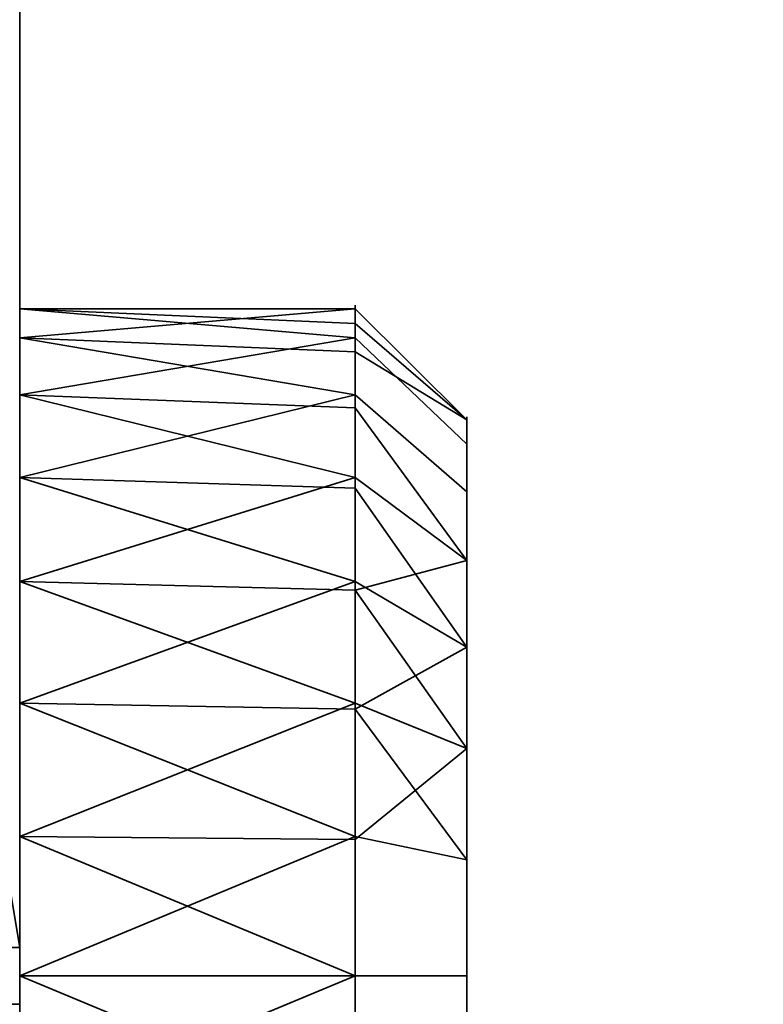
# Model space of a CAD drawing. Header units: millimetres. Extents: x -527 to 5177, y -116 to 161.
# Tile 605 of 656: x 1899.5 to 1902.83, y -15.63 to -11.22. Entities that reach past the tile are written whole.
import ezdxf

# ---------------------------------------------------------------- set-up
doc = ezdxf.new("R2010")
doc.units = ezdxf.units.MM
doc.layers.add('151', color=7, linetype='Continuous', true_color=0xffffff)

# ---------------------------------------------------------------- blocks, each defined once
blk = doc.blocks.new('UG_SURFACE_119')
at = {"layer": '151', "color": 252, "linetype": 'Continuous', "lineweight": 35}
for points in [[(1070.0001, -9.3, 2075.2499), (1070.0001, -26.22, 2075.2499), (1929.9999, -26.22, 2075.2499), (1929.9999, -9.3, 2075.2499)], [(1071.4999, -9.3, 2073.75), (1928.5001, -9.3, 2073.75), (1928.5001, -26.22, 2073.75), (1071.4999, -26.22, 2073.75)]]:
    blk.add_3dface(points, dxfattribs=at)
blk = doc.blocks.new('UG_SURFACE_122')
at = {"layer": '151', "color": 252, "linetype": 'Continuous', "lineweight": 35}
for points in [[(1897.5, -22, 1766.25), (1899.5, -22, 1766.25), (1899.5, -9, 1766.25), (1897.5, -9, 1766.25)], [(1897.5, -9, 1757.25), (1899.5, -9, 1757.25), (1899.5, -22, 1757.25), (1897.5, -22, 1757.25)], [(1899.5, -9, 1766.25), (1899.5, -22, 1766.25), (1899.5, -16.1237, 1764.6844), (1899.5, -14.8763, 1764.6844)], [(1899.5, -9, 1757.25), (1899.5, -9, 1766.25), (1899.5, -12.5164, 1762.0636), (1899.5, -12.6468, 1760.8229)], [(1899.5, -14.8763, 1764.6844), (1899.5, -13.7366, 1764.1771), (1899.5, -9, 1766.25)], [(1899.5, -9, 1766.25), (1899.5, -12.9019, 1763.25), (1899.5, -12.5164, 1762.0636)], [(1899.5, -12.6468, 1760.8229), (1899.5, -13.2706, 1759.7426), (1899.5, -9, 1757.25)], [(1899.5, -13.7366, 1764.1771), (1899.5, -12.9019, 1763.25), (1899.5, -9, 1766.25)], [(1899.5, -13.2706, 1759.7426), (1899.5, -14.2798, 1759.0094), (1899.5, -9, 1757.25)], [(1899.5, -22, 1757.25), (1899.5, -9, 1757.25), (1899.5, -15.5, 1758.75), (1899.5, -16.7202, 1759.0094)], [(1899.5, -14.2798, 1759.0094), (1899.5, -15.5, 1758.75), (1899.5, -9, 1757.25)], [(1899.5, -12.5164, 1762.0636), (1901, -12.5816, 1762.0567), (1901, -12.5164, 1761.4365)], [(1901, -12.5164, 1761.4365), (1899.5, -12.6468, 1760.8229), (1899.5, -12.5164, 1762.0636)], [(1901, -12.6468, 1762.6771), (1899.5, -12.5164, 1762.0636), (1899.5, -12.9019, 1763.25)], [(1901, -12.6468, 1762.6771), (1901, -12.5816, 1762.0567), (1899.5, -12.5164, 1762.0636)], [(1901, -12.5164, 1761.4365), (1901, -12.7092, 1760.8432), (1899.5, -12.6468, 1760.8229)], [(1901.5, -13.0137, 1761.4887), (1901, -12.5164, 1761.4365), (1901, -12.5816, 1762.0567)], [(1901, -12.7092, 1760.8432), (1901, -12.5164, 1761.4365), (1901.5, -13.0137, 1761.4887)], [(1901, -12.5816, 1762.0567), (1901, -12.6468, 1762.6771), (1901.5, -13.1224, 1762.5226), (1901.5, -13.0137, 1761.4887)], [(1899.5, -13.2706, 1759.7426), (1899.5, -12.6468, 1760.8229), (1901, -12.9019, 1760.25)], [(1899.5, -12.6468, 1760.8229), (1901, -12.7092, 1760.8432), (1901, -12.9019, 1760.25)], [(1899.5, -12.9019, 1763.25), (1901, -12.9587, 1763.2172), (1901, -12.6468, 1762.6771)], [(1901.5, -13.6421, 1763.4228), (1901.5, -13.1224, 1762.5226), (1901, -12.6468, 1762.6771), (1901, -12.9587, 1763.2172)], [(1901.5, -13.0137, 1761.4887), (1901.5, -13.3349, 1760.5), (1901, -12.9019, 1760.25), (1901, -12.7092, 1760.8432)], [(1899.5, -12.9019, 1763.25), (1899.5, -13.7366, 1764.1771), (1901, -13.2706, 1763.7573)], [(1901, -13.2706, 1763.7573), (1901, -12.9587, 1763.2172), (1899.5, -12.9019, 1763.25)], [(1901, -12.9019, 1760.25), (1901, -13.3193, 1759.7865), (1899.5, -13.2706, 1759.7426)], [(1901, -13.3193, 1759.7865), (1901, -12.9019, 1760.25), (1901.5, -13.3349, 1760.5), (1901.5, -14.0305, 1759.7275)], [(1901, -12.9587, 1763.2172), (1901, -13.2706, 1763.7573), (1901.5, -13.6421, 1763.4228)], [(1901.5, -13.3349, 1760.5), (1901.5, -13.0137, 1761.4887), (1901.5, -13.1224, 1762.5226), (1901.5, -15.5, 1761.75)], [(1901.5, -13.1224, 1762.5226), (1901.5, -13.6421, 1763.4228), (1901.5, -14.4832, 1764.0339), (1901.5, -15.5, 1761.75)], [(1899.5, -13.2706, 1759.7426), (1901, -13.3193, 1759.7865), (1901, -13.7366, 1759.323)], [(1901, -13.7366, 1759.323), (1899.5, -14.2798, 1759.0094), (1899.5, -13.2706, 1759.7426)], [(1899.5, -13.7366, 1764.1771), (1901, -13.7752, 1764.124), (1901, -13.2706, 1763.7573)], [(1901.5, -13.6421, 1763.4228), (1901, -13.2706, 1763.7573), (1901, -13.7752, 1764.124)], [(1901.5, -14.0305, 1759.7275), (1901, -13.7366, 1759.323), (1901, -13.3193, 1759.7865)], [(1901.5, -15.5, 1761.75), (1901.5, -14.9802, 1759.3046), (1901.5, -14.0305, 1759.7275), (1901.5, -13.3349, 1760.5)], [(1901, -13.7752, 1764.124), (1901, -14.2798, 1764.4906), (1901.5, -14.4832, 1764.0339), (1901.5, -13.6421, 1763.4228)], [(1901, -14.2798, 1764.4906), (1899.5, -13.7366, 1764.1771), (1899.5, -14.8763, 1764.6844)], [(1901, -14.2798, 1764.4906), (1901, -13.7752, 1764.124), (1899.5, -13.7366, 1764.1771)], [(1901, -13.7366, 1759.323), (1901, -14.3065, 1759.0692), (1899.5, -14.2798, 1759.0094)], [(1901, -14.3065, 1759.0692), (1901, -13.7366, 1759.323), (1901.5, -14.0305, 1759.7275), (1901.5, -14.9802, 1759.3046)], [(1899.2102, -14.0959, 1752.1327), (1899.4238, -15.373, 1752.1327), (1899.5, -15.373, 1751.75), (1899.2835, -14.0788, 1751.75)], [(1899.2835, -14.0788, 1749.75), (1899.5, -15.373, 1749.75), (1899.4238, -15.373, 1749.3674), (1899.2102, -14.0959, 1749.3674)], [(1899.2835, -14.0788, 1771.75), (1899.5, -15.373, 1771.75), (1899.4238, -15.373, 1771.3673), (1899.2102, -14.0959, 1771.3673)], [(1899.2102, -14.0959, 1774.1327), (1899.4238, -15.373, 1774.1327), (1899.5, -15.373, 1773.7499), (1899.2835, -14.0788, 1773.7499)], [(1899.5, -15.373, 1773.7499), (1899.5, -15.373, 1771.75), (1899.2835, -14.0788, 1771.75), (1899.2835, -14.0788, 1773.7499)], [(1899.5, -15.373, 1751.75), (1899.5, -15.373, 1749.75), (1899.2835, -14.0788, 1749.75), (1899.2835, -14.0788, 1751.75)], [(1899.5, -15.5, 1758.75), (1899.5, -14.2798, 1759.0094), (1901, -14.8763, 1758.8155)], [(1899.5, -14.2798, 1759.0094), (1901, -14.3065, 1759.0692), (1901, -14.8763, 1758.8155)], [(1899.5, -14.8763, 1764.6844), (1901, -14.8899, 1764.6203), (1901, -14.2798, 1764.4906)], [(1901.5, -14.4832, 1764.0339), (1901, -14.2798, 1764.4906), (1901, -14.8899, 1764.6203)], [(1901.5, -14.9802, 1759.3046), (1901, -14.8763, 1758.8155), (1901, -14.3065, 1759.0692)], [(1901, -14.8899, 1764.6203), (1901, -15.5, 1764.75), (1901.5, -15.5, 1764.25), (1901.5, -14.4832, 1764.0339)], [(1901.5, -14.4832, 1764.0339), (1901.5, -15.5, 1764.25), (1901.5, -16.5168, 1764.0339), (1901.5, -15.5, 1761.75)], [(1899.5, -14.8763, 1764.6844), (1899.5, -16.1237, 1764.6844), (1901, -15.5, 1764.75)], [(1901, -15.5, 1764.75), (1901, -14.8899, 1764.6203), (1899.5, -14.8763, 1764.6844)], [(1901, -14.8763, 1758.8155), (1901, -15.5, 1758.75), (1899.5, -15.5, 1758.75)], [(1901, -15.5, 1758.75), (1901, -14.8763, 1758.8155), (1901.5, -14.9802, 1759.3046), (1901.5, -15.5, 1759.25)], [(1901.5, -16.0198, 1759.3046), (1901.5, -15.5, 1759.25), (1901.5, -14.9802, 1759.3046), (1901.5, -15.5, 1761.75)], [(1899.4238, -15.373, 1774.1327), (1899.4238, -15.627, 1774.1327), (1899.5, -15.627, 1773.7499), (1899.5, -15.373, 1773.7499)], [(1899.4238, -15.627, 1771.3673), (1899.4238, -15.373, 1771.3673), (1899.5, -15.373, 1771.75), (1899.5, -15.627, 1771.75)], [(1899.4238, -15.373, 1752.1327), (1899.4238, -15.627, 1752.1327), (1899.5, -15.627, 1751.75), (1899.5, -15.373, 1751.75)], [(1899.4238, -15.627, 1749.3674), (1899.4238, -15.373, 1749.3674), (1899.5, -15.373, 1749.75), (1899.5, -15.627, 1749.75)], [(1899.5, -15.373, 1773.7499), (1899.5, -15.627, 1773.7499), (1899.5, -15.627, 1771.75), (1899.5, -15.373, 1771.75)], [(1899.5, -15.373, 1751.75), (1899.5, -15.627, 1751.75), (1899.5, -15.627, 1749.75), (1899.5, -15.373, 1749.75)], [(1899.5, -16.1237, 1764.6844), (1901, -16.1101, 1764.6203), (1901, -15.5, 1764.75)], [(1899.5, -15.5, 1758.75), (1901, -15.5, 1758.75), (1901, -16.1237, 1758.8155)], [(1901, -16.1237, 1758.8155), (1899.5, -16.7202, 1759.0094), (1899.5, -15.5, 1758.75)], [(1901.5, -16.5168, 1764.0339), (1901.5, -15.5, 1764.25), (1901, -15.5, 1764.75), (1901, -16.1101, 1764.6203)], [(1901.5, -15.5, 1759.25), (1901.5, -16.0198, 1759.3046), (1901, -16.1237, 1758.8155), (1901, -15.5, 1758.75)], [(1901.5, -16.5168, 1764.0339), (1901.5, -17.3579, 1763.4228), (1901.5, -17.8776, 1762.5226), (1901.5, -15.5, 1761.75)], [(1901.5, -17.8776, 1762.5226), (1901.5, -17.9863, 1761.4887), (1901.5, -17.6651, 1760.5), (1901.5, -15.5, 1761.75)], [(1901.5, -17.6651, 1760.5), (1901.5, -16.9695, 1759.7275), (1901.5, -16.0198, 1759.3046), (1901.5, -15.5, 1761.75)]]:
    blk.add_3dface(points, dxfattribs=at)
blk = doc.blocks.new('UG_SURFACE_147')
at = {"layer": '151', "color": 252, "linetype": 'Continuous', "lineweight": 35}
for points in [[(1897.5, -22, 331.25), (1899.5, -22, 331.25), (1899.5, -9, 331.25), (1897.5, -9, 331.25)], [(1897.5, -9, 322.25), (1899.5, -9, 322.25), (1899.5, -22, 322.25), (1897.5, -22, 322.25)], [(1899.5, -9, 331.25), (1899.5, -13.7366, 329.1771), (1899.5, -12.9019, 328.25)], [(1899.5, -9, 331.25), (1899.5, -22, 331.25), (1899.5, -16.1237, 329.6844), (1899.5, -14.8763, 329.6844)], [(1899.5, -9, 322.25), (1899.5, -12.6468, 325.8229), (1899.5, -13.2706, 324.7426)], [(1899.5, -12.9019, 328.25), (1899.5, -12.5164, 327.0636), (1899.5, -9, 331.25)], [(1899.5, -12.5164, 327.0636), (1899.5, -12.6468, 325.8229), (1899.5, -9, 322.25), (1899.5, -9, 331.25)], [(1899.5, -14.8763, 329.6844), (1899.5, -13.7366, 329.1771), (1899.5, -9, 331.25)], [(1899.5, -13.2706, 324.7426), (1899.5, -14.2798, 324.0094), (1899.5, -9, 322.25)], [(1899.5, -22, 322.25), (1899.5, -9, 322.25), (1899.5, -15.5, 323.75), (1899.5, -16.7202, 324.0094)], [(1899.5, -14.2798, 324.0094), (1899.5, -15.5, 323.75), (1899.5, -9, 322.25)], [(1899.5, -12.5164, 327.0636), (1901, -12.5816, 327.0567), (1901, -12.5164, 326.4364)], [(1901, -12.5164, 326.4364), (1899.5, -12.6468, 325.8229), (1899.5, -12.5164, 327.0636)], [(1901, -12.6468, 327.677), (1899.5, -12.5164, 327.0636), (1899.5, -12.9019, 328.25)], [(1901, -12.6468, 327.677), (1901, -12.5816, 327.0567), (1899.5, -12.5164, 327.0636)], [(1901, -12.5164, 326.4364), (1901, -12.7092, 325.8432), (1899.5, -12.6468, 325.8229)], [(1901.5, -13.0137, 326.4887), (1901, -12.5164, 326.4364), (1901, -12.5816, 327.0567)], [(1901, -12.7092, 325.8432), (1901, -12.5164, 326.4364), (1901.5, -13.0137, 326.4887)], [(1901, -12.5816, 327.0567), (1901, -12.6468, 327.677), (1901.5, -13.1224, 327.5225), (1901.5, -13.0137, 326.4887)], [(1899.5, -13.2706, 324.7426), (1899.5, -12.6468, 325.8229), (1901, -12.9019, 325.25)], [(1899.5, -12.6468, 325.8229), (1901, -12.7092, 325.8432), (1901, -12.9019, 325.25)], [(1899.5, -12.9019, 328.25), (1901, -12.9587, 328.2172), (1901, -12.6468, 327.677)], [(1901.5, -13.6421, 328.4228), (1901.5, -13.1224, 327.5225), (1901, -12.6468, 327.677), (1901, -12.9587, 328.2172)], [(1901.5, -13.0137, 326.4887), (1901.5, -13.3349, 325.5), (1901, -12.9019, 325.25), (1901, -12.7092, 325.8432)], [(1899.5, -12.9019, 328.25), (1899.5, -13.7366, 329.1771), (1901, -13.2706, 328.7574)], [(1901, -13.2706, 328.7574), (1901, -12.9587, 328.2172), (1899.5, -12.9019, 328.25)], [(1901, -12.9019, 325.25), (1901, -13.3193, 324.7865), (1899.5, -13.2706, 324.7426)], [(1901, -13.3193, 324.7865), (1901, -12.9019, 325.25), (1901.5, -13.3349, 325.5), (1901.5, -14.0305, 324.7274)], [(1901, -12.9587, 328.2172), (1901, -13.2706, 328.7574), (1901.5, -13.6421, 328.4228)], [(1901.5, -13.3349, 325.5), (1901.5, -13.0137, 326.4887), (1901.5, -13.1224, 327.5225), (1901.5, -15.5, 326.75)], [(1901.5, -13.1224, 327.5225), (1901.5, -13.6421, 328.4228), (1901.5, -14.4832, 329.0339), (1901.5, -15.5, 326.75)], [(1899.5, -13.2706, 324.7426), (1901, -13.3193, 324.7865), (1901, -13.7366, 324.3229)], [(1901, -13.7366, 324.3229), (1899.5, -14.2798, 324.0094), (1899.5, -13.2706, 324.7426)], [(1899.5, -13.7366, 329.1771), (1901, -13.7752, 329.124), (1901, -13.2706, 328.7574)], [(1901.5, -14.4832, 329.0339), (1901.5, -13.6421, 328.4228), (1901, -13.2706, 328.7574), (1901, -13.7752, 329.124)], [(1901.5, -14.0305, 324.7274), (1901, -13.7366, 324.3229), (1901, -13.3193, 324.7865)], [(1901.5, -15.5, 326.75), (1901.5, -14.9802, 324.3046), (1901.5, -14.0305, 324.7274), (1901.5, -13.3349, 325.5)], [(1899.5, -13.7366, 329.1771), (1899.5, -14.8763, 329.6844), (1901, -14.2798, 329.4906)], [(1901, -14.2798, 329.4906), (1901, -13.7752, 329.124), (1899.5, -13.7366, 329.1771)], [(1901, -13.7366, 324.3229), (1901, -14.3065, 324.0693), (1899.5, -14.2798, 324.0094)], [(1901, -14.3065, 324.0693), (1901, -13.7366, 324.3229), (1901.5, -14.0305, 324.7274)], [(1901, -13.7752, 329.124), (1901, -14.2798, 329.4906), (1901.5, -14.4832, 329.0339)], [(1901.5, -14.0305, 324.7274), (1901.5, -14.9802, 324.3046), (1901, -14.8763, 323.8156), (1901, -14.3065, 324.0693)], [(1899.2102, -14.0959, 317.1327), (1899.4238, -15.373, 317.1327), (1899.5, -15.373, 316.75), (1899.2835, -14.0788, 316.75)], [(1899.2835, -14.0788, 314.75), (1899.5, -15.373, 314.75), (1899.4238, -15.373, 314.3673), (1899.2102, -14.0959, 314.3673)], [(1899.2835, -14.0788, 336.75), (1899.5, -15.373, 336.75), (1899.4238, -15.373, 336.3673), (1899.2102, -14.0959, 336.3673)], [(1899.2102, -14.0959, 339.1327), (1899.4238, -15.373, 339.1327), (1899.5, -15.373, 338.75), (1899.2835, -14.0788, 338.75)], [(1899.5, -15.373, 338.75), (1899.5, -15.373, 336.75), (1899.2835, -14.0788, 336.75), (1899.2835, -14.0788, 338.75)], [(1899.5, -15.373, 316.75), (1899.5, -15.373, 314.75), (1899.2835, -14.0788, 314.75), (1899.2835, -14.0788, 316.75)], [(1899.5, -15.5, 323.75), (1899.5, -14.2798, 324.0094), (1901, -14.8763, 323.8156)], [(1899.5, -14.2798, 324.0094), (1901, -14.3065, 324.0693), (1901, -14.8763, 323.8156)], [(1899.5, -14.8763, 329.6844), (1901, -14.8899, 329.6203), (1901, -14.2798, 329.4906)], [(1901.5, -14.4832, 329.0339), (1901, -14.2798, 329.4906), (1901, -14.8899, 329.6203)], [(1901, -14.8899, 329.6203), (1901, -15.5, 329.75), (1901.5, -15.5, 329.25), (1901.5, -14.4832, 329.0339)], [(1901.5, -14.4832, 329.0339), (1901.5, -15.5, 329.25), (1901.5, -16.5168, 329.0339), (1901.5, -15.5, 326.75)], [(1899.5, -14.8763, 329.6844), (1899.5, -16.1237, 329.6844), (1901, -15.5, 329.75)], [(1901, -15.5, 329.75), (1901, -14.8899, 329.6203), (1899.5, -14.8763, 329.6844)], [(1901, -14.8763, 323.8156), (1901, -15.5, 323.75), (1899.5, -15.5, 323.75)], [(1901, -15.5, 323.75), (1901, -14.8763, 323.8156), (1901.5, -14.9802, 324.3046), (1901.5, -15.5, 324.25)], [(1901.5, -16.0198, 324.3046), (1901.5, -15.5, 324.25), (1901.5, -14.9802, 324.3046), (1901.5, -15.5, 326.75)], [(1899.4238, -15.373, 339.1327), (1899.4238, -15.627, 339.1327), (1899.5, -15.627, 338.75), (1899.5, -15.373, 338.75)], [(1899.4238, -15.627, 336.3673), (1899.4238, -15.373, 336.3673), (1899.5, -15.373, 336.75), (1899.5, -15.627, 336.75)], [(1899.4238, -15.373, 317.1327), (1899.4238, -15.627, 317.1327), (1899.5, -15.627, 316.75), (1899.5, -15.373, 316.75)], [(1899.4238, -15.627, 314.3673), (1899.4238, -15.373, 314.3673), (1899.5, -15.373, 314.75), (1899.5, -15.627, 314.75)], [(1899.5, -15.373, 338.75), (1899.5, -15.627, 338.75), (1899.5, -15.627, 336.75), (1899.5, -15.373, 336.75)], [(1899.5, -15.373, 316.75), (1899.5, -15.627, 316.75), (1899.5, -15.627, 314.75), (1899.5, -15.373, 314.75)], [(1899.5, -16.1237, 329.6844), (1901, -16.1101, 329.6203), (1901, -15.5, 329.75)], [(1899.5, -15.5, 323.75), (1901, -15.5, 323.75), (1901, -16.1237, 323.8156)], [(1901, -16.1237, 323.8156), (1899.5, -16.7202, 324.0094), (1899.5, -15.5, 323.75)], [(1901.5, -16.5168, 329.0339), (1901.5, -15.5, 329.25), (1901, -15.5, 329.75), (1901, -16.1101, 329.6203)], [(1901.5, -15.5, 324.25), (1901.5, -16.0198, 324.3046), (1901, -16.1237, 323.8156), (1901, -15.5, 323.75)], [(1901.5, -16.5168, 329.0339), (1901.5, -17.3579, 328.4228), (1901.5, -17.8776, 327.5225), (1901.5, -15.5, 326.75)], [(1901.5, -17.8776, 327.5225), (1901.5, -17.9863, 326.4887), (1901.5, -17.6651, 325.5), (1901.5, -15.5, 326.75)], [(1901.5, -17.6651, 325.5), (1901.5, -16.9695, 324.7274), (1901.5, -16.0198, 324.3046), (1901.5, -15.5, 326.75)]]:
    blk.add_3dface(points, dxfattribs=at)
blk = doc.blocks.new('UG_SURFACE_167')
at = {"layer": '151', "color": 252, "linetype": 'Continuous', "lineweight": 35}
for points in [[(1897.5, -22, 1516.25), (1899.5, -22, 1516.25), (1899.5, -9, 1516.25), (1897.5, -9, 1516.25)], [(1897.5, -9, 1507.25), (1899.5, -9, 1507.25), (1899.5, -22, 1507.25), (1897.5, -22, 1507.25)], [(1899.5, -9, 1516.25), (1899.5, -22, 1516.25), (1899.5, -16.1237, 1514.6844), (1899.5, -14.8763, 1514.6844)], [(1899.5, -9, 1507.25), (1899.5, -9, 1516.25), (1899.5, -12.5164, 1512.0636), (1899.5, -12.6468, 1510.8229)], [(1899.5, -14.8763, 1514.6844), (1899.5, -13.7366, 1514.1771), (1899.5, -9, 1516.25)], [(1899.5, -9, 1516.25), (1899.5, -12.9019, 1513.25), (1899.5, -12.5164, 1512.0636)], [(1899.5, -12.6468, 1510.8229), (1899.5, -13.2706, 1509.7426), (1899.5, -9, 1507.25)], [(1899.5, -13.7366, 1514.1771), (1899.5, -12.9019, 1513.25), (1899.5, -9, 1516.25)], [(1899.5, -13.2706, 1509.7426), (1899.5, -14.2798, 1509.0094), (1899.5, -9, 1507.25)], [(1899.5, -22, 1507.25), (1899.5, -9, 1507.25), (1899.5, -15.5, 1508.75), (1899.5, -16.7202, 1509.0094)], [(1899.5, -14.2798, 1509.0094), (1899.5, -15.5, 1508.75), (1899.5, -9, 1507.25)], [(1899.5, -12.6468, 1510.8229), (1899.5, -12.5164, 1512.0636), (1901, -12.5164, 1511.4365)], [(1899.5, -12.5164, 1512.0636), (1901, -12.5816, 1512.0567), (1901, -12.5164, 1511.4365)], [(1899.5, -12.5164, 1512.0636), (1899.5, -12.9019, 1513.25), (1901, -12.6468, 1512.6771)], [(1901, -12.6468, 1512.6771), (1901, -12.5816, 1512.0567), (1899.5, -12.5164, 1512.0636)], [(1901, -12.5164, 1511.4365), (1901, -12.7092, 1510.8432), (1899.5, -12.6468, 1510.8229)], [(1901.5, -13.0137, 1511.4887), (1901, -12.5164, 1511.4365), (1901, -12.5816, 1512.0567)], [(1901, -12.7092, 1510.8432), (1901, -12.5164, 1511.4365), (1901.5, -13.0137, 1511.4887)], [(1901, -12.5816, 1512.0567), (1901, -12.6468, 1512.6771), (1901.5, -13.1224, 1512.5226), (1901.5, -13.0137, 1511.4887)], [(1899.5, -12.6468, 1510.8229), (1901, -12.7092, 1510.8432), (1901, -12.9019, 1510.25)], [(1901, -12.9019, 1510.25), (1899.5, -13.2706, 1509.7426), (1899.5, -12.6468, 1510.8229)], [(1899.5, -12.9019, 1513.25), (1901, -12.9587, 1513.2172), (1901, -12.6468, 1512.6771)], [(1901.5, -13.6421, 1513.4228), (1901.5, -13.1224, 1512.5226), (1901, -12.6468, 1512.6771), (1901, -12.9587, 1513.2172)], [(1901.5, -13.0137, 1511.4887), (1901.5, -13.3349, 1510.5), (1901, -12.9019, 1510.25), (1901, -12.7092, 1510.8432)], [(1899.5, -12.9019, 1513.25), (1899.5, -13.7366, 1514.1771), (1901, -13.2706, 1513.7573)], [(1901, -13.2706, 1513.7573), (1901, -12.9587, 1513.2172), (1899.5, -12.9019, 1513.25)], [(1901, -12.9019, 1510.25), (1901, -13.3193, 1509.7865), (1899.5, -13.2706, 1509.7426)], [(1901, -13.3193, 1509.7865), (1901, -12.9019, 1510.25), (1901.5, -13.3349, 1510.5), (1901.5, -14.0305, 1509.7275)], [(1901, -12.9587, 1513.2172), (1901, -13.2706, 1513.7573), (1901.5, -13.6421, 1513.4228)], [(1901.5, -13.3349, 1510.5), (1901.5, -13.0137, 1511.4887), (1901.5, -13.1224, 1512.5226), (1901.5, -15.5, 1511.75)], [(1901.5, -13.1224, 1512.5226), (1901.5, -13.6421, 1513.4228), (1901.5, -14.4832, 1514.0339), (1901.5, -15.5, 1511.75)], [(1899.5, -13.2706, 1509.7426), (1901, -13.3193, 1509.7865), (1901, -13.7366, 1509.323)], [(1901, -13.7366, 1509.323), (1899.5, -14.2798, 1509.0094), (1899.5, -13.2706, 1509.7426)], [(1899.5, -13.7366, 1514.1771), (1901, -13.7752, 1514.124), (1901, -13.2706, 1513.7573)], [(1901.5, -13.6421, 1513.4228), (1901, -13.2706, 1513.7573), (1901, -13.7752, 1514.124)], [(1901.5, -14.0305, 1509.7275), (1901, -13.7366, 1509.323), (1901, -13.3193, 1509.7865)], [(1901.5, -15.5, 1511.75), (1901.5, -14.9802, 1509.3046), (1901.5, -14.0305, 1509.7275), (1901.5, -13.3349, 1510.5)], [(1901, -13.7752, 1514.124), (1901, -14.2798, 1514.4906), (1901.5, -14.4832, 1514.0339), (1901.5, -13.6421, 1513.4228)], [(1901, -14.2798, 1514.4906), (1899.5, -13.7366, 1514.1771), (1899.5, -14.8763, 1514.6844)], [(1901, -14.2798, 1514.4906), (1901, -13.7752, 1514.124), (1899.5, -13.7366, 1514.1771)], [(1901, -13.7366, 1509.323), (1901, -14.3065, 1509.0692), (1899.5, -14.2798, 1509.0094)], [(1901, -14.3065, 1509.0692), (1901, -13.7366, 1509.323), (1901.5, -14.0305, 1509.7275), (1901.5, -14.9802, 1509.3046)], [(1899.2102, -14.0959, 1502.1327), (1899.4238, -15.373, 1502.1327), (1899.5, -15.373, 1501.75), (1899.2835, -14.0788, 1501.75)], [(1899.2835, -14.0788, 1499.75), (1899.5, -15.373, 1499.75), (1899.4238, -15.373, 1499.3674), (1899.2102, -14.0959, 1499.3674)], [(1899.2835, -14.0788, 1521.75), (1899.5, -15.373, 1521.75), (1899.4238, -15.373, 1521.3673), (1899.2102, -14.0959, 1521.3673)], [(1899.2102, -14.0959, 1524.1327), (1899.4238, -15.373, 1524.1327), (1899.5, -15.373, 1523.7499), (1899.2835, -14.0788, 1523.7499)], [(1899.5, -15.373, 1523.7499), (1899.5, -15.373, 1521.75), (1899.2835, -14.0788, 1521.75), (1899.2835, -14.0788, 1523.7499)], [(1899.5, -15.373, 1501.75), (1899.5, -15.373, 1499.75), (1899.2835, -14.0788, 1499.75), (1899.2835, -14.0788, 1501.75)], [(1899.5, -15.5, 1508.75), (1899.5, -14.2798, 1509.0094), (1901, -14.8763, 1508.8155)], [(1899.5, -14.2798, 1509.0094), (1901, -14.3065, 1509.0692), (1901, -14.8763, 1508.8155)], [(1899.5, -14.8763, 1514.6844), (1901, -14.8899, 1514.6203), (1901, -14.2798, 1514.4906)], [(1901.5, -14.4832, 1514.0339), (1901, -14.2798, 1514.4906), (1901, -14.8899, 1514.6203)], [(1901.5, -14.9802, 1509.3046), (1901, -14.8763, 1508.8155), (1901, -14.3065, 1509.0692)], [(1901, -14.8899, 1514.6203), (1901, -15.5, 1514.75), (1901.5, -15.5, 1514.25), (1901.5, -14.4832, 1514.0339)], [(1901.5, -14.4832, 1514.0339), (1901.5, -15.5, 1514.25), (1901.5, -16.5168, 1514.0339), (1901.5, -15.5, 1511.75)], [(1899.5, -14.8763, 1514.6844), (1899.5, -16.1237, 1514.6844), (1901, -15.5, 1514.75)], [(1901, -15.5, 1514.75), (1901, -14.8899, 1514.6203), (1899.5, -14.8763, 1514.6844)], [(1901, -14.8763, 1508.8155), (1901, -15.5, 1508.75), (1899.5, -15.5, 1508.75)], [(1901, -15.5, 1508.75), (1901, -14.8763, 1508.8155), (1901.5, -14.9802, 1509.3046), (1901.5, -15.5, 1509.25)], [(1901.5, -16.0198, 1509.3046), (1901.5, -15.5, 1509.25), (1901.5, -14.9802, 1509.3046), (1901.5, -15.5, 1511.75)], [(1899.4238, -15.373, 1524.1327), (1899.4238, -15.627, 1524.1327), (1899.5, -15.627, 1523.7499), (1899.5, -15.373, 1523.7499)], [(1899.4238, -15.627, 1521.3673), (1899.4238, -15.373, 1521.3673), (1899.5, -15.373, 1521.75), (1899.5, -15.627, 1521.75)], [(1899.4238, -15.373, 1502.1327), (1899.4238, -15.627, 1502.1327), (1899.5, -15.627, 1501.75), (1899.5, -15.373, 1501.75)], [(1899.4238, -15.627, 1499.3674), (1899.4238, -15.373, 1499.3674), (1899.5, -15.373, 1499.75), (1899.5, -15.627, 1499.75)], [(1899.5, -15.373, 1523.7499), (1899.5, -15.627, 1523.7499), (1899.5, -15.627, 1521.75), (1899.5, -15.373, 1521.75)], [(1899.5, -15.373, 1501.75), (1899.5, -15.627, 1501.75), (1899.5, -15.627, 1499.75), (1899.5, -15.373, 1499.75)], [(1899.5, -16.1237, 1514.6844), (1901, -16.1101, 1514.6203), (1901, -15.5, 1514.75)], [(1899.5, -15.5, 1508.75), (1901, -15.5, 1508.75), (1901, -16.1237, 1508.8155)], [(1901, -16.1237, 1508.8155), (1899.5, -16.7202, 1509.0094), (1899.5, -15.5, 1508.75)], [(1901.5, -16.5168, 1514.0339), (1901.5, -15.5, 1514.25), (1901, -15.5, 1514.75), (1901, -16.1101, 1514.6203)], [(1901.5, -15.5, 1509.25), (1901.5, -16.0198, 1509.3046), (1901, -16.1237, 1508.8155), (1901, -15.5, 1508.75)], [(1901.5, -16.5168, 1514.0339), (1901.5, -17.3579, 1513.4228), (1901.5, -17.8776, 1512.5226), (1901.5, -15.5, 1511.75)], [(1901.5, -17.8776, 1512.5226), (1901.5, -17.9863, 1511.4887), (1901.5, -17.6651, 1510.5), (1901.5, -15.5, 1511.75)], [(1901.5, -17.6651, 1510.5), (1901.5, -16.9695, 1509.7275), (1901.5, -16.0198, 1509.3046), (1901.5, -15.5, 1511.75)]]:
    blk.add_3dface(points, dxfattribs=at)

msp = doc.modelspace()

# ---------------------------------------------------------------- linework, layer by layer
at = {"layer": '151', "color": 251, "linetype": 'Continuous', "lineweight": -3, "true_color": 0x636466, "extrusion": (-1, 0, 0)}
for centre in [(15.5, 1761.75, -1901), (15.5, 326.75, -1901), (15.5, 1511.75, -1901)]:
    msp.add_circle(centre, 3, dxfattribs=at)
at = {"layer": '151', "color": 251, "linetype": 'Continuous', "lineweight": -3, "true_color": 0x636466, "extrusion": (1, 0, 0)}
for centre in [(-15.5, 1761.75, 1901.5), (-15.5, 326.75, 1901.5), (-15.5, 1511.75, 1901.5)]:
    msp.add_circle(centre, 2.5, dxfattribs=at)

# ---------------------------------------------------------------- block references
at = {"layer": '151', "color": 251, "linetype": 'Continuous', "lineweight": -3, "true_color": 0x636466}
for name in ['UG_SURFACE_119', 'UG_SURFACE_122', 'UG_SURFACE_147', 'UG_SURFACE_167']:
    msp.add_blockref(name, (0, 0), dxfattribs=at)

doc.saveas('drawing.dxf')
